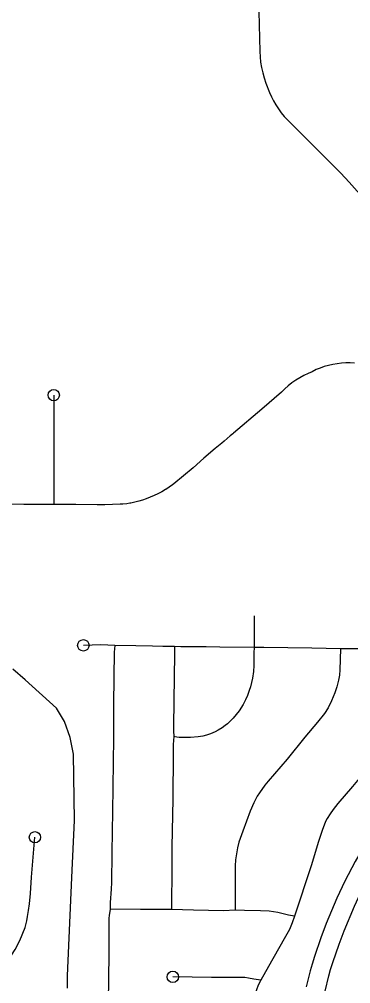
# Model space of a CAD drawing. Extents: x -19 to 366, y -4 to 359.
# Drawn here: x 147.665 to 147.941, y 190.151 to 190.955 of the extents above; entities that cross this region are included whole.
import ezdxf

# ---------------------------------------------------------------- set-up
doc = ezdxf.new("R2010")
doc.units = 0
for name, color, linetype in [('Level 19', 7, 'Continuous'), ('Level 33', 7, 'Continuous'), ('Level 35', 7, 'Continuous'), ('Level 60', 7, 'Continuous')]:
    doc.layers.add(name, color=color, linetype=linetype)

msp = doc.modelspace()

# ---------------------------------------------------------------- linework, layer by layer
at = {"layer": 'Level 19'}
for points in [[(148.04194, 190.36842), (148.0342, 190.36163), (148.02059, 190.34931), (148.00683, 190.33637), (147.99633, 190.32527), (147.98431, 190.31148), (147.97165, 190.29583), (147.96597, 190.28822), (147.95634, 190.27349), (147.94421, 190.2529), (147.93582, 190.23674), (147.92913, 190.22242), (147.92014, 190.20134), (147.91574, 190.18951), (147.91047, 190.174), (147.90844, 190.16756), (147.9069, 190.16197), (147.90355, 190.14846)], [(147.91924, 190.14485), (147.92247, 190.1579), (147.92388, 190.163), (147.92577, 190.16899), (147.9309, 190.18411), (147.93509, 190.19537), (147.94383, 190.21586), (147.95026, 190.22962), (147.9583, 190.2451), (147.97002, 190.265), (147.97917, 190.279), (147.98436, 190.28595), (147.99664, 190.30113), (148.00824, 190.31444), (148.0182, 190.32496), (148.0315, 190.33748), (148.04513, 190.34981), (148.05096, 190.35509)]]:
    msp.add_lwpolyline(points, dxfattribs=at)
at = {"layer": 'Level 33'}
for points in [[(147.86423, 190.96116), (147.86489, 190.92789), (147.86512, 190.92343), (147.86561, 190.91899), (147.86633, 190.91457), (147.86729, 190.91021), (147.86849, 190.9059), (147.86992, 190.90166), (147.87297, 190.89384), (147.87459, 190.89026), (147.87638, 190.88676), (147.87835, 190.88337), (147.88051, 190.88008), (147.88283, 190.87693), (147.88531, 190.87387), (147.88796, 190.87097), (147.93232, 190.82656), (147.93927, 190.81913), (147.94601, 190.81153), (147.95282, 190.80458)], [(147.94369, 190.66829), (147.94006, 190.66844), (147.93644, 190.6684), (147.93282, 190.66817), (147.92921, 190.66775), (147.92563, 190.66714), (147.9221, 190.66635), (147.9186, 190.66537), (147.91515, 190.66421), (147.91178, 190.66288), (147.90866, 190.66101), (147.90506, 190.65954), (147.90156, 190.65787), (147.89816, 190.65601), (147.89485, 190.65397), (147.89165, 190.65175), (147.8886, 190.64935), (147.88569, 190.64679), (147.88291, 190.64406), (147.86649, 190.62985), (147.84286, 190.60987), (147.84242, 190.60949), (147.84027, 190.60769), (147.83522, 190.60332), (147.83332, 190.60173), (147.82785, 190.59715), (147.81831, 190.58908), (147.80938, 190.58116), (147.79328, 190.56765), (147.79228, 190.56691), (147.78936, 190.56485), (147.78662, 190.56308), (147.78634, 190.56292), (147.78326, 190.56111), (147.78009, 190.55944), (147.77687, 190.55791), (147.77369, 190.55656), (147.77022, 190.55526), (147.76732, 190.55424), (147.76406, 190.55325), (147.76077, 190.55241), (147.75742, 190.55171), (147.75653, 190.55157), (147.75405, 190.55116), (147.75068, 190.55076), (147.74857, 190.55066), (147.74223, 190.55042), (147.73589, 190.55031), (147.72952, 190.5503), (147.71154, 190.55051), (147.66836, 190.5505), (147.64282, 190.55073)], [(147.69327, 190.64163), (147.69327, 190.5505)], [(147.86018, 190.45785), (147.8603, 190.43147)], [(147.74416, 190.43306), (147.73261, 190.43367), (147.71791, 190.43314)], [(147.74416, 190.43306), (147.74371, 190.42753), (147.74324, 190.4066), (147.74301, 190.38362), (147.74296, 190.35606), (147.74206, 190.2943), (147.74202, 190.27824), (147.74154, 190.26009), (147.74135, 190.23565), (147.74114, 190.22992), (147.74017, 190.21875), (147.74026, 190.21341)], [(147.79397, 190.43209), (147.784, 190.43218), (147.77563, 190.43248), (147.76155, 190.43264), (147.74416, 190.43306)], [(147.79397, 190.43209), (147.79373, 190.42572), (147.79342, 190.38719), (147.79294, 190.36533), (147.79297, 190.36182), (147.79325, 190.35719)], [(147.8603, 190.43147), (147.85997, 190.42691), (147.86002, 190.41645), (147.85975, 190.41128), (147.85894, 190.4058), (147.85719, 190.39851), (147.85617, 190.3954), (147.85461, 190.39148), (147.85287, 190.38764), (147.85093, 190.38388), (147.8476, 190.37864), (147.84523, 190.37553), (147.84274, 190.37255), (147.84044, 190.37011), (147.83803, 190.36781), (147.83618, 190.36631), (147.83363, 190.36451), (147.83032, 190.36251), (147.82762, 190.3611), (147.82374, 190.35934), (147.8206, 190.35818), (147.81745, 190.35739), (147.81366, 190.35677), (147.80711, 190.35624), (147.80219, 190.35621), (147.79785, 190.35636), (147.7959, 190.35656), (147.79325, 190.35719)], [(147.8603, 190.43147), (147.83165, 190.43149), (147.82036, 190.43185), (147.799, 190.43182), (147.79397, 190.43209)], [(147.93217, 190.43013), (147.93166, 190.41264), (147.93126, 190.4084), (147.93051, 190.40408), (147.92914, 190.39865), (147.92746, 190.39365), (147.92468, 190.38694), (147.92173, 190.38113), (147.91877, 190.37644), (147.91295, 190.36905), (147.90248, 190.35652), (147.88765, 190.33832), (147.8719, 190.32005), (147.86918, 190.3167), (147.86457, 190.31036), (147.86269, 190.30739), (147.85989, 190.30192), (147.857, 190.29502), (147.85063, 190.27824), (147.84756, 190.2692), (147.84633, 190.26435), (147.84473, 190.25442), (147.84441, 190.24938), (147.84451, 190.2326), (147.84428, 190.21255)], [(147.93217, 190.43013), (147.90835, 190.43084), (147.88816, 190.43117), (147.86817, 190.43122), (147.8603, 190.43147)], [(148.02417, 190.40603), (148.01884, 190.41259), (148.01374, 190.41923), (148.01173, 190.4213), (148.00871, 190.4233), (148.00346, 190.42608), (148.0001, 190.42757), (147.99702, 190.42862), (147.99299, 190.4295), (147.98947, 190.42981), (147.9748, 190.42963), (147.96341, 190.43014), (147.95235, 190.43036), (147.93217, 190.43013)], [(148.02417, 190.40603), (148.0204, 190.4039), (148.01275, 190.39839), (148.00899, 190.39505), (148.00529, 190.39119), (147.98562, 190.36774), (147.97502, 190.35482), (147.95043, 190.32564), (147.94223, 190.3156), (147.92992, 190.30126), (147.92606, 190.29638), (147.92341, 190.29261), (147.92115, 190.28895), (147.91976, 190.2863), (147.91686, 190.27878), (147.91382, 190.26957), (147.90764, 190.24955), (147.89383, 190.20759)], [(147.79325, 190.35719), (147.79283, 190.35055), (147.79261, 190.34295), (147.79242, 190.30485), (147.79176, 190.26521), (147.79176, 190.2496), (147.79124, 190.21301)], [(147.64597, 190.15739), (147.65295, 190.1672), (147.66122, 190.17981), (147.66498, 190.18708), (147.66943, 190.19807), (147.67078, 190.20359), (147.67146, 190.20716), (147.67228, 190.21207), (147.67301, 190.21788), (147.67383, 190.22625), (147.67474, 190.23988), (147.67756, 190.27323)], [(147.74026, 190.21341), (147.73941, 190.20795), (147.73928, 190.20593), (147.73916, 190.17581), (147.73852, 190.13558), (147.73817, 190.13207), (147.73743, 190.12834), (147.73678, 190.12642), (147.73559, 190.12432)], [(147.79124, 190.21301), (147.76554, 190.21303), (147.74026, 190.21341)], [(147.84428, 190.21255), (147.83478, 190.21202), (147.80964, 190.21244), (147.79124, 190.21301)], [(147.89383, 190.20759), (147.88893, 190.20838), (147.8798, 190.21053), (147.87266, 190.21162), (147.86545, 190.21204), (147.85228, 190.21209), (147.84428, 190.21255)], [(147.89383, 190.20759), (147.89197, 190.20192), (147.88962, 190.19631), (147.8851, 190.18858), (147.87224, 190.16547), (147.86564, 190.15427)], [(147.86564, 190.15427), (147.85981, 190.15498), (147.85557, 190.15595), (147.85243, 190.15628), (147.82455, 190.15644), (147.79247, 190.15689)], [(147.86564, 190.15427), (147.86361, 190.1501), (147.86218, 190.14621), (147.86016, 190.13929), (147.85915, 190.13421), (147.85884, 190.13125), (147.85865, 190.1272), (147.85868, 190.11138), (147.85836, 190.09993)]]:
    msp.add_lwpolyline(points, dxfattribs=at)
for centre in [(147.69327, 190.64163), (147.71791, 190.43314), (147.67756, 190.27323), (147.79247, 190.15689)]:
    msp.add_circle(centre, 0.00473, dxfattribs=at)
at = {"layer": 'Level 35'}
msp.add_lwpolyline([(147.70479, 190.14741), (147.7048, 190.15786), (147.70822, 190.23965), (147.71043, 190.28708), (147.70976, 190.34255), (147.70699, 190.35647), (147.70211, 190.36966), (147.69568, 190.3808), (147.66938, 190.40428), (147.65931, 190.4134)], dxfattribs=at)
at = {"layer": 'Level 60'}
for points in [[(154.11585, 1.87092), (153.9063, 10.48743), (153.69602, 19.10409), (153.48501, 27.72087), (153.27327, 36.3378), (153.0608, 44.95486), (152.84759, 53.57206), (152.63366, 62.1894), (152.419, 70.80688), (152.20362, 79.42449), (151.98751, 88.04225), (151.77068, 96.66014), (151.55312, 105.27817), (151.33484, 113.89634), (151.11584, 122.51465), (150.89612, 131.13311), (150.67568, 139.7517), (150.45452, 148.37043), (150.23264, 156.98931), (150.01005, 165.60832), (149.78674, 174.22748), (149.56272, 182.84677), (149.33799, 191.46621), (149.11254, 200.0858), (148.88638, 208.70552), (148.65952, 217.32539), (148.43194, 225.9454), (148.20366, 234.56555), (147.97466, 243.18584), (147.74497, 251.80628), (147.51457, 260.42687), (147.28346, 269.04759), (147.05165, 277.66846), (146.81914, 286.28948), (146.58593, 294.91064), (146.35202, 303.53194), (146.11742, 312.15339), (145.88211, 320.77499), (145.64611, 329.39673), (145.40941, 338.01861), (145.17202, 346.64065)], [(0, 189.51617), (7.11214, 189.52059), (14.22427, 189.53386), (21.33637, 189.55597), (28.44845, 189.58693), (35.56048, 189.62672), (42.67245, 189.67537), (49.78436, 189.73285), (56.89619, 189.79918), (64.00793, 189.87436), (71.11958, 189.95838), (78.23111, 190.05124), (85.34253, 190.15294), (92.45381, 190.26349), (99.56495, 190.38288), (106.67593, 190.51112), (113.78675, 190.6482), (120.89739, 190.79412), (128.00785, 190.94888), (135.11811, 191.11248), (142.22816, 191.28493), (149.33799, 191.46621), (156.44759, 191.65634), (163.55694, 191.85531), (170.66605, 192.06312), (177.77489, 192.27977), (184.88345, 192.50526), (191.99173, 192.73959), (199.09971, 192.98276), (206.20739, 193.23477), (213.31474, 193.49561), (220.42177, 193.7653), (227.52845, 194.04382), (234.63479, 194.33118), (241.74076, 194.62738), (248.84635, 194.93241), (255.95157, 195.24628), (263.05638, 195.56898), (270.16079, 195.90052), (277.26478, 196.24089), (284.36834, 196.5901), (291.47147, 196.94814), (298.57414, 197.31501), (305.67635, 197.69072), (312.77809, 198.07525), (319.87934, 198.46862), (326.9801, 198.87082), (334.08035, 199.28185), (341.18009, 199.7017)], [(0, 180.89994), (7.12284, 180.90436), (14.24566, 180.9176), (21.36847, 180.93968), (28.49124, 180.97058), (35.61397, 181.01031), (42.73664, 181.05888), (49.85925, 181.11627), (56.98178, 181.18249), (64.10422, 181.25754), (71.22656, 181.34142), (78.3488, 181.43413), (85.47091, 181.53567), (92.5929, 181.64603), (99.71474, 181.76523), (106.83643, 181.89325), (113.95795, 182.0301), (121.0793, 182.17578), (128.20046, 182.33029), (135.32143, 182.49362), (142.44218, 182.66579), (149.56272, 182.84677), (156.68303, 183.03659), (163.8031, 183.23523), (170.92291, 183.4427), (178.04247, 183.65899), (185.16175, 183.88411), (192.28074, 184.11805), (199.39944, 184.36082), (206.51784, 184.61242), (213.63591, 184.87283), (220.75366, 185.14207), (227.87107, 185.42014), (234.98813, 185.70702), (242.10483, 186.00273), (249.22115, 186.30726), (256.33709, 186.62061), (263.45264, 186.94279), (270.56779, 187.27378), (277.68251, 187.61359), (284.79682, 187.96222), (291.91068, 188.31967), (299.02409, 188.68594), (306.13705, 189.06103), (313.24954, 189.44494), (320.36154, 189.83766), (327.47305, 190.23919), (334.58406, 190.64954), (341.69455, 191.06871)]]:
    msp.add_spline(points, degree=3, dxfattribs=at)

doc.saveas('drawing.dxf')
